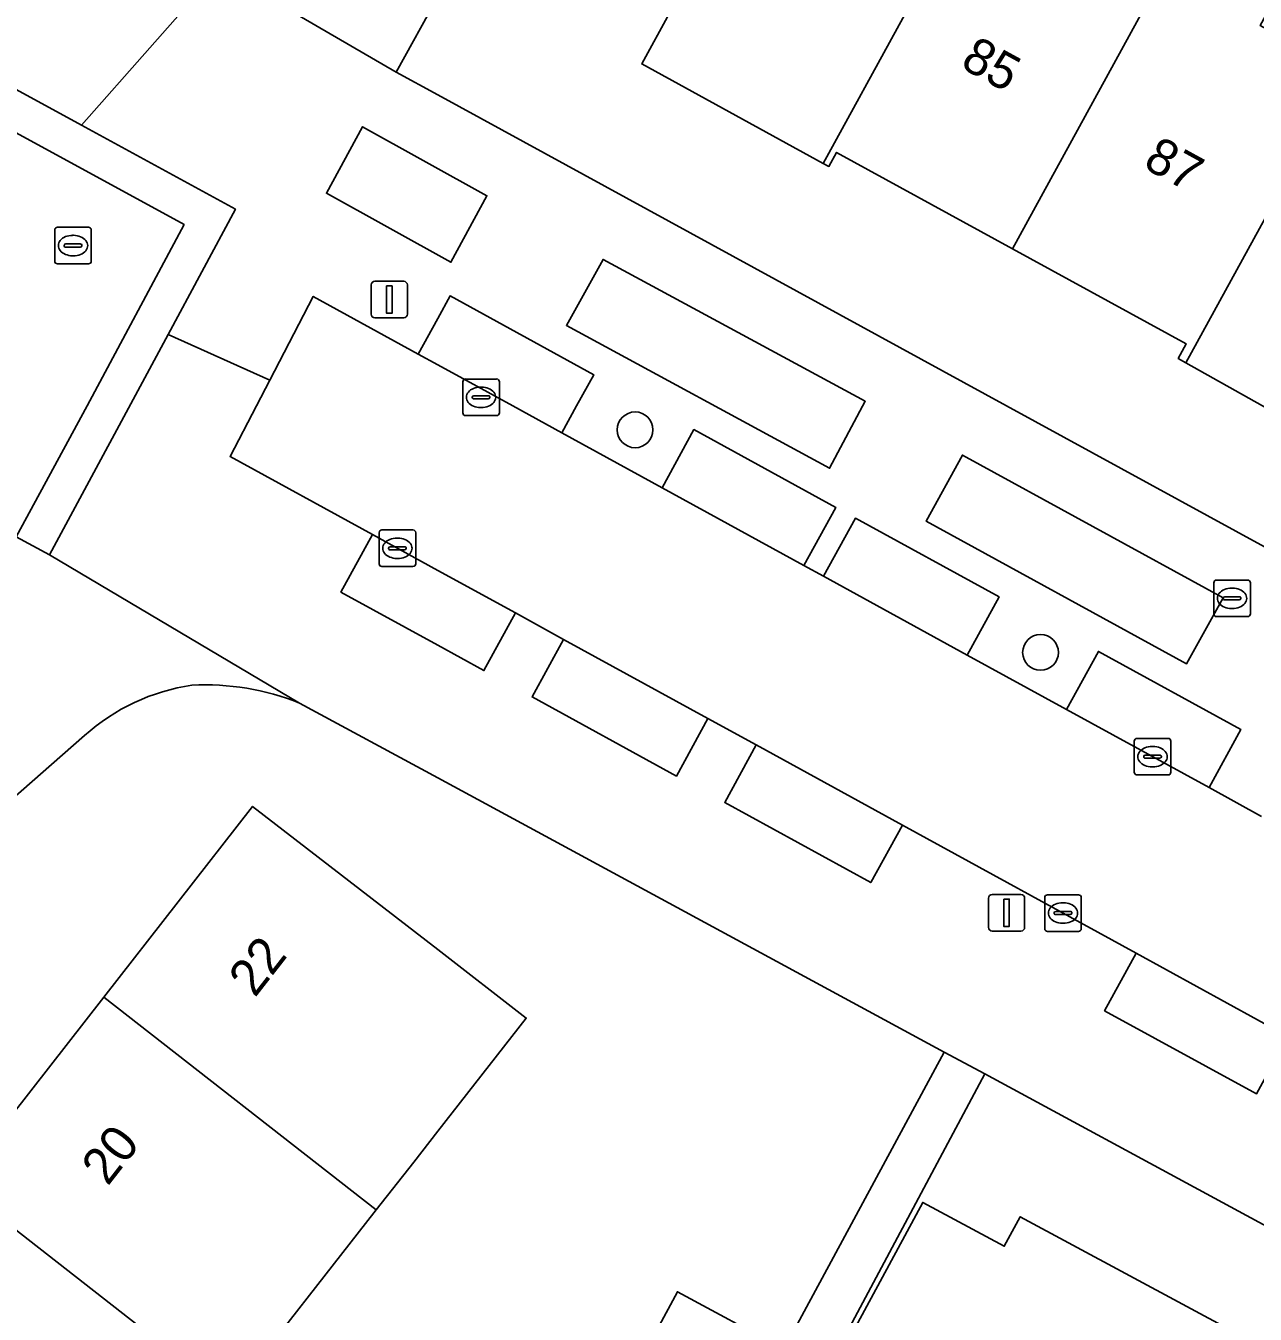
# Model space of a CAD drawing. Extents: x 158352 to 159489, y 383828 to 384603.
# Drawn here: x 158988.73 to 159022.37, y 383975.15 to 384010.4 of the extents above; entities that cross this region are included whole.
import ezdxf

# ---------------------------------------------------------------- set-up
doc = ezdxf.new("R2010")
doc.units = 0
for name, color, linetype in [('IMGEO_Boom', 7, 'Continuous'), ('IMGEO_Brandkraan', 7, 'Continuous'), ('IMGEO_Erf', 7, 'Continuous'), ('IMGEO_Groenvoorziening', 7, 'Continuous'), ('IMGEO_Kolk', 7, 'Continuous'), ('IMGEO_Lichtmast', 7, 'Continuous'), ('IMGEO_Pand', 7, 'Continuous'), ('IMGEO_Pand_nummerreeks', 7, 'Continuous'), ('IMGEO_Parkeervlak_open', 7, 'Continuous'), ('IMGEO_Rijbaan_lokaal_open', 7, 'Continuous'), ('IMGEO_Rioolput', 7, 'Continuous'), ('IMGEO_Voetpad_open', 7, 'Continuous')]:
    doc.layers.add(name, color=color, linetype=linetype)

msp = doc.modelspace()

# ---------------------------------------------------------------- linework, layer by layer
at = {"layer": 'IMGEO_Boom'}
for centre in [(159005.4, 383999.347), (159016.492, 383993.258)]:
    msp.add_circle(centre, 0.489, dxfattribs=at)
at = {"layer": 'IMGEO_Brandkraan'}
for p, q in [((159021.231, 383994.311), (159021.231, 383995.163)), ((159021.306, 383995.237), (159022.158, 383995.237)), ((159021.719, 383995.017), (159021.744, 383995.017)), ((159022.232, 383995.163), (159022.232, 383994.311)), ((159021.49, 383994.731), (159021.49, 383994.743)), ((159021.928, 383994.694), (159021.53, 383994.694)), ((159021.533, 383994.78), (159021.931, 383994.78)), ((159021.974, 383994.743), (159021.974, 383994.731)), ((159021.742, 383994.457), (159021.717, 383994.457)), ((159022.158, 383994.237), (159021.306, 383994.237))]:
    msp.add_line(p, q, dxfattribs=at)
for points in [[(159021.231, 383994.311), (159021.231, 383995.163)], [(159021.306, 383995.237), (159022.158, 383995.237)], [(159022.232, 383995.163), (159022.232, 383994.311)], [(159022.158, 383994.237), (159021.306, 383994.237)]]:
    msp.add_lwpolyline(points, dxfattribs=at)
for centre, radius, start, end in [((159021.308, 383995.161), 0.0765, 91.552, 178.448), ((159021.308, 383995.161), 0.0765, 91.552, 178.448), ((159022.156, 383995.161), 0.0765, 1.552, 88.448), ((159022.156, 383995.161), 0.0765, 1.552, 88.448), ((159021.53, 383994.74), 0.0403, 85.8775, 175.7526), ((159021.527, 383994.73), 0.0366, 178.938, 274.7102), ((159021.931, 383994.737), 0.043, 264.8664, 352.4533), ((159021.935, 383994.742), 0.0386, 1.7309, 96.639), ((159021.308, 383994.313), 0.0765, 181.552, 268.448), ((159021.308, 383994.313), 0.0765, 181.552, 268.448), ((159022.156, 383994.313), 0.0765, 271.552, 358.448), ((159022.156, 383994.313), 0.0765, 271.552, 358.448)]:
    msp.add_arc(centre, radius, start, end, dxfattribs=at)
for centre, major_axis, ratio, start_param, end_param in [((159021.718, 383994.737), (-0.387, 0.002), 0.722429, 4.712389, 7.853982), ((159021.743, 383994.737), (-0.39, 0.002), 0.717154, 1.570796, 4.712389)]:
    msp.add_ellipse(centre, major_axis=major_axis, ratio=ratio, start_param=start_param, end_param=end_param, dxfattribs=at)
at = {"layer": 'IMGEO_Erf'}
for points in [[(159015.725, 384004.301), (159010.912, 384006.938), (159010.701, 384006.554), (159010.549, 384006.637), (159005.584, 384009.358), (159006.345, 384010.746), (159006.221, 384010.814), (159005.155, 384011.398), (159001.277, 384013.524), (159000, 384011.201), (158998.862, 384009.13), (159000, 384008.508), (159015.561, 384000), (159028.89, 383992.713), (159031.225, 383996.983), (159027.595, 383998.922), (159026.225, 383999.654), (159026.12, 383999.71), (159025.4, 383998.396), (159022.562, 384000), (159020.471, 384001.182), (159020.262, 384001.3), (159020.478, 384001.696)], [(158978.734, 383960.163), (158974.793, 383963.24), (158978.88, 383968.476), (158982.869, 383973.585), (158986.865, 383978.704), (158990.865, 383983.828), (158994.938, 383989.045), (159000, 383985.129), (159002.421, 383983.256), (159000, 383980.156), (158999.344, 383979.316), (158998.321, 383978.008), (158994.317, 383972.887), (158990.329, 383967.786), (158986.331, 383962.673), (158982.233, 383957.432)]]:
    msp.add_lwpolyline(points, close=True, dxfattribs=at)
for points in [[(159004.989, 383972.86), (159006.557, 383975.768), (159009.47, 383974.197), (159013.854, 383982.326), (159000, 383989.826), (158996.221, 383991.872)], [(158990.338, 383990.981), (158965.629, 383969.277)], [(159064.335, 383954.998), (159014.965, 383981.725), (159004.237, 383961.61)], [(159008.306, 383969.01), (159013.269, 383978.213), (159015.499, 383977.01), (159015.936, 383977.82), (159021.815, 383974.65)]]:
    msp.add_lwpolyline(points, dxfattribs=at)
for centre, radius, start, end in [((158994.091, 383986.811), 5.61, 98.3329, 131.9886), ((158993.636, 383985.429), 6.942, 68.1378, 92.9565)]:
    msp.add_arc(centre, radius, start, end, dxfattribs=at)
at = {"layer": 'IMGEO_Groenvoorziening'}
for points in [[(158997.944, 384007.636), (158996.955, 384005.821), (159000.364, 384003.93), (159001.348, 384005.749)], [(159004.525, 384004.011), (159003.521, 384002.202), (159010.719, 383998.297), (159011.695, 384000.128)], [(159014.357, 383998.654), (159013.363, 383996.851), (159020.481, 383992.944), (159021.485, 383994.747)]]:
    msp.add_lwpolyline(points, close=True, dxfattribs=at)
at = {"layer": 'IMGEO_Kolk'}
for p, q in [((159000.686, 383999.811), (159000.686, 384000.663)), ((159000.761, 384000.737), (159001.613, 384000.737)), ((159001.687, 384000.663), (159001.687, 383999.811)), ((159000.945, 384000.231), (159000.945, 384000.243)), ((159000.988, 384000.28), (159001.386, 384000.28)), ((159001.174, 384000.517), (159001.199, 384000.517)), ((159001.429, 384000.243), (159001.429, 384000.231)), ((159001.383, 384000.194), (159000.985, 384000.194)), ((159001.197, 383999.957), (159001.172, 383999.957)), ((159001.613, 383999.737), (159000.761, 383999.737)), ((158998.397, 383995.681), (158998.397, 383996.533)), ((158998.472, 383996.607), (158999.324, 383996.607)), ((158998.885, 383996.387), (158998.91, 383996.387)), ((158999.398, 383996.533), (158999.398, 383995.681)), ((158998.656, 383996.101), (158998.656, 383996.113)), ((158999.094, 383996.064), (158998.696, 383996.064)), ((158998.699, 383996.15), (158999.097, 383996.15)), ((158999.14, 383996.113), (158999.14, 383996.101)), ((158998.908, 383995.827), (158998.883, 383995.827)), ((158999.324, 383995.607), (158998.472, 383995.607)), ((159019.055, 383989.98), (159019.055, 383990.832)), ((159019.13, 383990.906), (159019.982, 383990.906)), ((159020.056, 383990.832), (159020.056, 383989.98)), ((159019.314, 383990.4), (159019.314, 383990.412)), ((159019.357, 383990.449), (159019.755, 383990.449)), ((159019.543, 383990.686), (159019.568, 383990.686)), ((159019.798, 383990.412), (159019.798, 383990.4)), ((159019.752, 383990.363), (159019.354, 383990.363)), ((159019.566, 383990.126), (159019.541, 383990.126)), ((159019.982, 383989.906), (159019.13, 383989.906)), ((159016.606, 383985.701), (159016.606, 383986.553)), ((159016.681, 383986.627), (159017.533, 383986.627)), ((159017.607, 383986.553), (159017.607, 383985.701)), ((159016.908, 383986.17), (159017.306, 383986.17)), ((159017.094, 383986.407), (159017.119, 383986.407)), ((159016.865, 383986.121), (159016.865, 383986.133)), ((159017.303, 383986.084), (159016.905, 383986.084)), ((159017.117, 383985.847), (159017.092, 383985.847)), ((159017.349, 383986.133), (159017.349, 383986.121)), ((159017.533, 383985.627), (159016.681, 383985.627))]:
    msp.add_line(p, q, dxfattribs=at)
for points in [[(159000.686, 383999.811), (159000.686, 384000.663)], [(159000.761, 384000.737), (159001.613, 384000.737)], [(159001.687, 384000.663), (159001.687, 383999.811)], [(159001.613, 383999.737), (159000.761, 383999.737)], [(158998.397, 383995.681), (158998.397, 383996.533)], [(158998.472, 383996.607), (158999.324, 383996.607)], [(158999.398, 383996.533), (158999.398, 383995.681)], [(158999.324, 383995.607), (158998.472, 383995.607)], [(159019.055, 383989.98), (159019.055, 383990.832)], [(159019.13, 383990.906), (159019.982, 383990.906)], [(159020.056, 383990.832), (159020.056, 383989.98)], [(159019.982, 383989.906), (159019.13, 383989.906)], [(159016.606, 383985.701), (159016.606, 383986.553)], [(159016.681, 383986.627), (159017.533, 383986.627)], [(159017.607, 383986.553), (159017.607, 383985.701)], [(159017.533, 383985.627), (159016.681, 383985.627)]]:
    msp.add_lwpolyline(points, dxfattribs=at)
for centre, radius, start, end in [((159000.763, 384000.661), 0.0765, 91.552, 178.448), ((159000.763, 384000.661), 0.0765, 91.552, 178.448), ((159001.611, 384000.661), 0.0765, 1.552, 88.448), ((159001.611, 384000.661), 0.0765, 1.552, 88.448), ((159000.985, 384000.24), 0.0403, 85.8775, 175.7526), ((159001.39, 384000.242), 0.0386, 1.7309, 96.639), ((159000.982, 384000.23), 0.0366, 178.938, 274.7102), ((159001.386, 384000.237), 0.043, 264.8664, 352.4533), ((159000.763, 383999.813), 0.0765, 181.552, 268.448), ((159000.763, 383999.813), 0.0765, 181.552, 268.448), ((159001.611, 383999.813), 0.0765, 271.552, 358.448), ((159001.611, 383999.813), 0.0765, 271.552, 358.448), ((158998.474, 383996.531), 0.0765, 91.552, 178.448), ((158998.474, 383996.531), 0.0765, 91.552, 178.448), ((158999.322, 383996.531), 0.0765, 1.552, 88.448), ((158999.322, 383996.531), 0.0765, 1.552, 88.448), ((158998.696, 383996.11), 0.0403, 85.8775, 175.7526), ((158998.693, 383996.1), 0.0366, 178.938, 274.7102), ((158999.097, 383996.107), 0.043, 264.8664, 352.4533), ((158999.101, 383996.112), 0.0386, 1.7309, 96.639), ((158998.474, 383995.683), 0.0765, 181.552, 268.448), ((158998.474, 383995.683), 0.0765, 181.552, 268.448), ((158999.322, 383995.683), 0.0765, 271.552, 358.448), ((158999.322, 383995.683), 0.0765, 271.552, 358.448), ((159019.132, 383990.83), 0.0765, 91.552, 178.448), ((159019.132, 383990.83), 0.0765, 91.552, 178.448), ((159019.98, 383990.83), 0.0765, 1.552, 88.448), ((159019.98, 383990.83), 0.0765, 1.552, 88.448), ((159019.354, 383990.409), 0.0403, 85.8775, 175.7526), ((159019.351, 383990.399), 0.0366, 178.938, 274.7102), ((159019.755, 383990.406), 0.043, 264.8664, 352.4533), ((159019.759, 383990.411), 0.0386, 1.7309, 96.639), ((159019.132, 383989.982), 0.0765, 181.552, 268.448), ((159019.132, 383989.982), 0.0765, 181.552, 268.448), ((159019.98, 383989.982), 0.0765, 271.552, 358.448), ((159019.98, 383989.982), 0.0765, 271.552, 358.448), ((159016.683, 383986.551), 0.0765, 91.552, 178.448), ((159016.683, 383986.551), 0.0765, 91.552, 178.448), ((159017.531, 383986.551), 0.0765, 1.552, 88.448), ((159017.531, 383986.551), 0.0765, 1.552, 88.448), ((159016.905, 383986.13), 0.0403, 85.8775, 175.7526), ((159017.31, 383986.132), 0.0386, 1.7309, 96.639), ((159016.902, 383986.12), 0.0366, 178.938, 274.7102), ((159017.306, 383986.127), 0.043, 264.8664, 352.4533), ((159016.683, 383985.703), 0.0765, 181.552, 268.448), ((159016.683, 383985.703), 0.0765, 181.552, 268.448), ((159017.531, 383985.703), 0.0765, 271.552, 358.448), ((159017.531, 383985.703), 0.0765, 271.552, 358.448)]:
    msp.add_arc(centre, radius, start, end, dxfattribs=at)
for centre, major_axis, ratio, start_param, end_param in [((159001.173, 384000.237), (-0.387, 0.002), 0.722429, 4.712389, 7.853982), ((159001.198, 384000.237), (-0.39, 0.002), 0.717154, 1.570796, 4.712389), ((158998.884, 383996.107), (-0.387, 0.002), 0.722429, 4.712389, 7.853982), ((158998.909, 383996.107), (-0.39, 0.002), 0.717154, 1.570796, 4.712389), ((159019.542, 383990.406), (-0.387, 0.002), 0.722429, 4.712389, 7.853982), ((159019.567, 383990.406), (-0.39, 0.002), 0.717154, 1.570796, 4.712389), ((159017.093, 383986.127), (-0.387, 0.002), 0.722429, 4.712389, 7.853982), ((159017.118, 383986.127), (-0.39, 0.002), 0.717154, 1.570796, 4.712389)]:
    msp.add_ellipse(centre, major_axis=major_axis, ratio=ratio, start_param=start_param, end_param=end_param, dxfattribs=at)
at = {"layer": 'IMGEO_Lichtmast'}
for p, q in [((158998.281, 384003.411), (158999.071, 384003.411)), ((158999.071, 384003.411), (158998.281, 384003.411)), ((158998.181, 384002.511), (158998.181, 384003.311)), ((158998.181, 384003.311), (158998.181, 384002.511)), ((158999.171, 384003.311), (158999.171, 384002.511)), ((158999.171, 384002.511), (158999.171, 384003.311)), ((158999.071, 384002.411), (158998.281, 384002.411)), ((158998.281, 384002.411), (158999.071, 384002.411)), ((159015.067, 383985.736), (159015.067, 383986.536)), ((159015.067, 383986.536), (159015.067, 383985.736)), ((159015.167, 383986.636), (159015.957, 383986.636)), ((159015.957, 383986.636), (159015.167, 383986.636)), ((159016.057, 383986.536), (159016.057, 383985.736)), ((159016.057, 383985.736), (159016.057, 383986.536)), ((159015.957, 383985.636), (159015.167, 383985.636)), ((159015.167, 383985.636), (159015.957, 383985.636))]:
    msp.add_line(p, q, dxfattribs=at)
for points in [[(158998.601, 384003.286), (158998.751, 384003.286), (158998.751, 384002.536), (158998.601, 384002.536), (158998.601, 384003.286)], [(159015.487, 383986.511), (159015.637, 383986.511), (159015.637, 383985.761), (159015.487, 383985.761), (159015.487, 383986.511)]]:
    msp.add_lwpolyline(points, dxfattribs=at)
for centre, start, end in [((158998.281, 384003.311), 90, 180), ((158998.281, 384003.311), 90, 180), ((158999.071, 384003.311), 0, 90), ((158999.071, 384003.311), 360, 90), ((158998.281, 384002.511), 180, 270), ((158998.281, 384002.511), 180, 270), ((158999.071, 384002.511), 270, 0), ((158999.071, 384002.511), 270, 0), ((159015.167, 383986.536), 90, 180), ((159015.167, 383986.536), 90, 180), ((159015.957, 383986.536), 0, 90), ((159015.957, 383986.536), 360, 90), ((159015.167, 383985.736), 180, 270), ((159015.167, 383985.736), 180, 270), ((159015.957, 383985.736), 270, 0), ((159015.957, 383985.736), 270, 0)]:
    msp.add_arc(centre, 0.1, start, end, dxfattribs=at)
at = {"layer": 'IMGEO_Pand'}
for points in [[(159012.464, 384021.91), (159012.388, 384021.771), (159006.345, 384010.746), (159005.584, 384009.358), (159010.549, 384006.637), (159014.909, 384014.591), (159015.438, 384015.556), (159013.108, 384016.833), (159015.046, 384020.486)], [(159021.958, 384015.676), (159019.27, 384017.149), (159017.184, 384013.344), (159015.7, 384014.158), (159015.121, 384014.475), (159014.909, 384014.591), (159010.549, 384006.637), (159010.701, 384006.554), (159010.912, 384006.938), (159015.725, 384004.301)], [(159015.725, 384004.301), (159020.478, 384001.696), (159020.262, 384001.3), (159020.471, 384001.182), (159025.372, 384010.123), (159024.953, 384010.353), (159024.409, 384009.361), (159022.499, 384010.408), (159024.594, 384014.231), (159021.958, 384015.676)], [(159032.377, 384011.127), (159029.636, 384012.629), (159027.595, 384008.905), (159025.372, 384010.123), (159020.471, 384001.182), (159022.562, 384000), (159025.4, 383998.396), (159026.12, 383999.71), (159026.279, 384000)], [(158998.321, 383978.008), (158999.344, 383979.316), (159000, 383980.156), (159002.421, 383983.256), (159000, 383985.129), (158994.938, 383989.045), (158990.865, 383983.828)], [(158994.317, 383972.887), (158998.321, 383978.008), (158990.865, 383983.828), (158986.865, 383978.704)], [(158994.317, 383972.887), (158986.865, 383978.704), (158982.869, 383973.585), (158990.329, 383967.786)], [(159021.815, 383974.65), (159015.936, 383977.82), (159015.499, 383977.01), (159013.269, 383978.213), (159008.306, 383969.01), (159013.194, 383966.374), (159009.12, 383958.818), (159011.676, 383957.394), (159012.238, 383957.081), (159017.227, 383966.335), (159017.308, 383966.291)], [(159007.915, 383971.314), (159009.47, 383974.197), (159006.557, 383975.768), (159004.989, 383972.86)]]:
    msp.add_lwpolyline(points, close=True, dxfattribs=at)
at = {"layer": 'IMGEO_Parkeervlak_open'}
for points in [[(159003.399, 383999.265), (159003.801, 384000), (159004.269, 384000.854), (159000.34, 384003.008), (159000, 384002.389), (158999.468, 384001.42), (159000, 384001.128), (159002.058, 384000)], [(159010.017, 383995.637), (159010.888, 383997.225), (159007.008, 383999.353), (159006.137, 383997.764)], [(159014.488, 383993.186), (159015.359, 383994.774), (159011.429, 383996.929), (159010.558, 383995.34)], [(159002.127, 383994.336), (159000, 383995.502), (158998.213, 383996.482), (158997.351, 383994.907), (159000, 383993.454), (159001.264, 383992.761)], [(159007.395, 383991.449), (159003.443, 383993.615), (159002.581, 383992.04), (159006.533, 383989.874)], [(159017.206, 383991.696), (159021.101, 383989.561), (159021.971, 383991.149), (159018.077, 383993.284)], [(159012.712, 383988.535), (159008.715, 383990.725), (159007.853, 383989.151), (159011.849, 383986.96)], [(159023.261, 383982.753), (159019.105, 383985.031), (159018.243, 383983.456), (159022.398, 383981.178)]]:
    msp.add_lwpolyline(points, close=True, dxfattribs=at)
at = {"layer": 'IMGEO_Rijbaan_lokaal_open'}
for points in [[(158984.418, 384000), (158984.218, 383998.68), (158988.465, 383996.422), (158990.415, 384000), (158993.062, 384004.962), (158985.55, 384009.06)], [(159022.539, 383988.772), (159021.101, 383989.561), (159017.206, 383991.696), (159014.488, 383993.186), (159010.558, 383995.34), (159010.017, 383995.637), (159006.137, 383997.764), (159003.399, 383999.265), (159002.058, 384000), (159000, 384001.128), (158999.468, 384001.42), (158996.595, 384002.995), (158995.408, 384000.707), (158995.041, 384000), (158994.322, 383998.614), (158998.213, 383996.482), (159000, 383995.502), (159002.127, 383994.336), (159003.443, 383993.615), (159007.395, 383991.449), (159008.715, 383990.725), (159012.712, 383988.535), (159019.105, 383985.031), (159023.261, 383982.753)]]:
    msp.add_lwpolyline(points, dxfattribs=at)
at = {"layer": 'IMGEO_Rioolput'}
for p, q in [((158989.598, 384004.888), (158990.45, 384004.888)), ((158989.523, 384003.962), (158989.523, 384004.814)), ((158990.011, 384004.668), (158990.036, 384004.668)), ((158990.524, 384004.814), (158990.524, 384003.962)), ((158989.782, 384004.382), (158989.782, 384004.394)), ((158990.22, 384004.345), (158989.822, 384004.345)), ((158989.825, 384004.431), (158990.223, 384004.431)), ((158990.266, 384004.394), (158990.266, 384004.382)), ((158990.45, 384003.888), (158989.598, 384003.888)), ((158990.034, 384004.108), (158990.009, 384004.108))]:
    msp.add_line(p, q, dxfattribs=at)
for points in [[(158989.598, 384004.888), (158990.45, 384004.888)], [(158989.523, 384003.962), (158989.523, 384004.814)], [(158990.524, 384004.814), (158990.524, 384003.962)], [(158990.45, 384003.888), (158989.598, 384003.888)]]:
    msp.add_lwpolyline(points, dxfattribs=at)
for centre, radius, start, end in [((158989.6, 384004.812), 0.0765, 91.552, 178.448), ((158989.6, 384004.812), 0.0765, 91.552, 178.448), ((158990.448, 384004.812), 0.0765, 1.552, 88.448), ((158990.448, 384004.812), 0.0765, 1.552, 88.448), ((158989.822, 384004.391), 0.0403, 85.8775, 175.7526), ((158989.819, 384004.381), 0.0366, 178.938, 274.7102), ((158990.223, 384004.388), 0.043, 264.8664, 352.4533), ((158990.227, 384004.393), 0.0386, 1.7309, 96.639), ((158989.6, 384003.964), 0.0765, 181.552, 268.448), ((158989.6, 384003.964), 0.0765, 181.552, 268.448), ((158990.448, 384003.964), 0.0765, 271.552, 358.448), ((158990.448, 384003.964), 0.0765, 271.552, 358.448)]:
    msp.add_arc(centre, radius, start, end, dxfattribs=at)
for centre, major_axis, ratio, start_param, end_param in [((158990.01, 384004.388), (-0.387, 0.002), 0.722429, 4.712389, 7.853982), ((158990.035, 384004.388), (-0.39, 0.002), 0.717154, 1.570796, 4.712389)]:
    msp.add_ellipse(centre, major_axis=major_axis, ratio=ratio, start_param=start_param, end_param=end_param, dxfattribs=at)
at = {"layer": 'IMGEO_Voetpad_open'}
for points in [[(158984.955, 384009.384), (158985.55, 384009.06), (158986.048, 384009.973), (158990.258, 384007.677), (158993.991, 384011.919), (158992.556, 384012.705), (158989.681, 384013.96), (158949.697, 384035.927)], [(158996.455, 384013.07), (158995.426, 384011.133), (158998.862, 384009.13), (159000, 384011.201), (159001.277, 384013.524)], [(158993.991, 384011.919), (158990.258, 384007.677), (158994.468, 384005.38), (158992.625, 384001.956), (158995.408, 384000.707), (158996.595, 384002.995), (158999.468, 384001.42), (159000, 384002.389), (159000.34, 384003.008), (159004.269, 384000.854), (159003.801, 384000), (159003.399, 383999.265), (159006.137, 383997.764), (159007.008, 383999.353), (159010.888, 383997.225), (159010.017, 383995.637), (159010.558, 383995.34), (159011.429, 383996.929), (159015.359, 383994.774), (159014.488, 383993.186), (159017.206, 383991.696), (159018.077, 383993.284), (159021.971, 383991.149), (159021.101, 383989.561), (159022.539, 383988.772)], [(159050.891, 383980.684), (159030.172, 383992.012), (159028.89, 383992.713), (159015.561, 384000), (159000, 384008.508), (158998.862, 384009.13), (158995.426, 384011.133)], [(159012.712, 383988.535), (159011.849, 383986.96), (159007.853, 383989.151), (159008.715, 383990.725), (159007.395, 383991.449), (159006.533, 383989.874), (159002.581, 383992.04), (159003.443, 383993.615), (159002.127, 383994.336), (159001.264, 383992.761), (159000, 383993.454), (158997.351, 383994.907), (158998.213, 383996.482), (158994.322, 383998.614), (158995.041, 384000), (158995.408, 384000.707), (158992.625, 384001.956), (158989.381, 383995.929), (158996.221, 383991.872), (159000, 383989.826), (159013.854, 383982.326), (159014.965, 383981.725), (159064.335, 383954.998)], [(158996.221, 383991.872), (158989.381, 383995.929), (158988.465, 383996.422), (158988.327, 383996.169), (158987.501, 383994.653)], [(158931.11, 383938.956), (158932.342, 383940.038), (158964.179, 383968.004), (158965.629, 383969.277), (158990.338, 383990.981)], [(159037.765, 383974.623), (159038.7, 383976.327), (159037.357, 383977.062), (159036.423, 383975.359), (159032.524, 383977.497), (159033.455, 383979.195), (159031.072, 383980.498), (159032.051, 383982.29), (159029.425, 383983.988), (159027.662, 383980.774), (159025.934, 383981.722), (159026.976, 383983.622), (159024.432, 383985.041), (159023.261, 383982.753), (159022.398, 383981.178), (159018.243, 383983.456), (159019.105, 383985.031), (159012.712, 383988.535)]]:
    msp.add_lwpolyline(points, dxfattribs=at)
for points in [[(158994.468, 384005.38), (158990.258, 384007.677), (158986.048, 384009.973), (158985.55, 384009.06), (158993.062, 384004.962), (158990.415, 384000), (158988.465, 383996.422), (158989.381, 383995.929), (158992.625, 384001.956)], [(159000.364, 384003.93), (158996.955, 384005.821), (158997.944, 384007.636), (159001.348, 384005.749)], [(159010.719, 383998.297), (159003.521, 384002.202), (159004.525, 384004.011), (159011.695, 384000.128)], [(159020.481, 383992.944), (159013.363, 383996.851), (159014.357, 383998.654), (159021.485, 383994.747)], [(159014.965, 383981.725), (159013.854, 383982.326), (159009.47, 383974.197), (159007.915, 383971.314), (159006.426, 383968.552), (159002.902, 383962.314), (159002.986, 383962.271), (159001.462, 383959.363), (159000.059, 383956.686), (159001.268, 383956.043), (159004.237, 383961.61)]]:
    msp.add_lwpolyline(points, close=True, dxfattribs=at)
for centre, radius, start, end in [((158994.091, 383986.811), 5.61, 98.3329, 131.9886), ((158993.636, 383985.429), 6.942, 68.1378, 92.9565)]:
    msp.add_arc(centre, radius, start, end, dxfattribs=at)

# ---------------------------------------------------------------- texts
at = {"layer": 'IMGEO_Pand_nummerreeks'}
for s, rotation, p in [('85', 331.2719, (159014.264, 384009.279)), ('87', 331.2711, (159019.264, 384006.538)), ('22', 52.0222, (158994.998, 383983.792)), ('20', 52.0222, (158990.972, 383978.636))]:
    msp.add_text(s, height=1, rotation=rotation, dxfattribs=at).set_placement(p)

doc.saveas('drawing.dxf')
